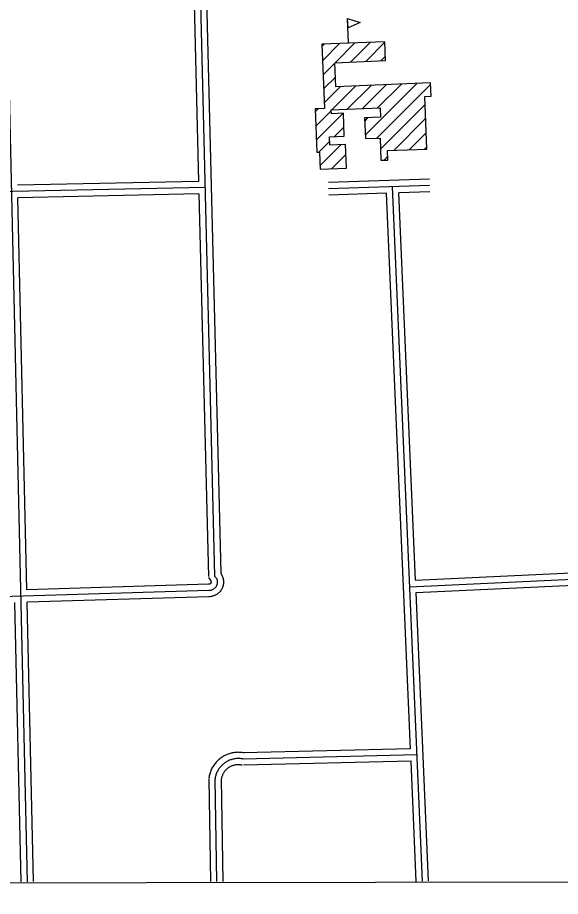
# Model space of a CAD drawing. Extents: x 3313442 to 3351311, y 721974 to 747360.
# Drawn here: x 3339920 to 3341230, y 727351 to 729473 of the extents above; entities that cross this region are included whole.
import ezdxf

# ---------------------------------------------------------------- set-up
doc = ezdxf.new("R2010")
doc.units = 0
for name, color, linetype in [('V-BLDG-OTLN', 7, 'Continuous'), ('V-GRID-FRAM', 7, 'Continuous'), ('V-ROAD-CNTR', 7, 'Continuous')]:
    doc.layers.add(name, color=color, linetype=linetype)

msp = doc.modelspace()

# ---------------------------------------------------------------- linework, layer by layer
at = {"layer": 'V-BLDG-OTLN'}
for p, q in [((3340719, 729410.7), (3340716.5, 729470.6)), ((3340654.4, 729403.7), (3340658.9, 729408.2)), ((3340638.2, 729246), (3340644.5, 729252.3)), ((3340757.8, 729224.2), (3340764.2, 729230.6))]:
    msp.add_line(p, q, dxfattribs=at)
for points in [[(3340716.5, 729470.6), (3340747, 729460.3), (3340717.5, 729447.5)], [(3340806.4, 729414.2), (3340654.2, 729408), (3340660.6, 729253), (3340637.9, 729252.1), (3340642.2, 729147.6), (3340648.4, 729147.9), (3340650.1, 729106.4), (3340713.8, 729109), (3340711.4, 729166.3), (3340673.8, 729164.8), (3340673, 729184.8), (3340708.5, 729186.3), (3340706.3, 729241.7), (3340677.6, 729240.6), (3340677.2, 729249.7), (3340795.3, 729254.5), (3340796.2, 729231.9), (3340757.5, 729230.3), (3340759.5, 729180.4), (3340794.9, 729181.8), (3340797.1, 729128.1), (3340813.6, 729128.7), (3340812.6, 729151.3), (3340907.9, 729155.2), (3340902.7, 729282.3), (3340918.1, 729282.9), (3340916.8, 729314.8), (3340688, 729305.5), (3340685.6, 729363.7), (3340808.3, 729368.7)]]:
    msp.add_lwpolyline(points, close=True, dxfattribs=at)
for points in [[(3340654.5, 729402.4), (3340660.3, 729408.3)], [(3340655.9, 729368.5), (3340697.1, 729409.8)], [(3340686.5, 729363.7), (3340734, 729411.3)], [(3340723.3, 729365.2), (3340770.9, 729412.8)], [(3340760.2, 729366.8), (3340806.5, 729413)], [(3340797.1, 729368.3), (3340807.8, 729379.1)], [(3340657.2, 729334.5), (3340685.7, 729362.9)], [(3340658.6, 729300.6), (3340687, 729329)], [(3340752.3, 729252.8), (3340810, 729310.4)], [(3340759.2, 729189), (3340883.7, 729313.5)], [(3340787.1, 729181.5), (3340917, 729311.4)], [(3340789.1, 729254.3), (3340846.8, 729312)], [(3340660, 729266.6), (3340699.4, 729305.9)], [(3340678.5, 729249.7), (3340736.2, 729307.4)], [(3340715.4, 729251.3), (3340773.1, 729308.9)], [(3340638.2, 729244.8), (3340645.8, 729252.4)], [(3340639.6, 729210.8), (3340677.3, 729248.5)], [(3340796, 729155.1), (3340903.5, 729262.6)], [(3340641, 729176.9), (3340705.9, 729241.7)], [(3340757.8, 729222.9), (3340765.5, 729230.7)], [(3340828.2, 729152), (3340904.9, 729228.6)], [(3340684.8, 729185.3), (3340707.6, 729208.1)], [(3340865.1, 729153.5), (3340906.3, 729194.7)], [(3340647.3, 729147.8), (3340673.4, 729173.9)], [(3340649.7, 729114.9), (3340700.8, 729165.9)], [(3340677.7, 729107.5), (3340712.4, 729142.2)], [(3340902, 729155), (3340907.7, 729160.7)], [(3340804.7, 729128.4), (3340813.2, 729136.9)]]:
    msp.add_lwpolyline(points, dxfattribs=at)
at = {"layer": 'V-GRID-FRAM'}
msp.add_lwpolyline([(3317558.4, 745536.3), (3349037, 745582.1), (3349071.4, 727396.8), (3317576.9, 727351), (3317558.4, 745536.3)], dxfattribs=at)
at = {"layer": 'V-ROAD-CNTR'}
for points in [[(3339943.5, 727386.4), (3339866.9, 730703.2)], [(3340334.9, 729967.5), (3340356.8, 729076.9)], [(3340349.8, 729967.9), (3340395.4, 728124.5)], [(3340364.8, 729968.3), (3340410.2, 728132.2)], [(3340356.8, 729076.9), (3339919.7, 729067.8)], [(3340914.1, 729082.3), (3340670.1, 729074.1)], [(3340372.2, 729062.3), (3338130.8, 729015.5)], [(3340914.6, 729067.3), (3340670.6, 729059.1)], [(3340897.2, 727387.8), (3340824.8, 729064.3)], [(3340357.6, 729047), (3339920.4, 729037.8)], [(3339942.3, 728091.2), (3339920.4, 729037.8)], [(3340357.6, 729047), (3340380.4, 728123.4)], [(3340810.4, 729048.8), (3340671.1, 729044.1)], [(3340868.4, 727707.6), (3340810.4, 729048.8)], [(3340915.1, 729052.3), (3340840.4, 729049.8)], [(3340880.8, 728114.3), (3340840.4, 729049.8)], [(3340866.5, 728098.6), (3342318.2, 728167), (3343541.2, 728221), (3343967.4, 728234.4), (3344000.3, 728228.8), (3344029.4, 728191.6)], [(3340880.8, 728114.3), (3342197.4, 728176.3)], [(3340410.2, 728132.2), (3340414.3, 728122.9), (3340415.1, 728120.8), (3340415.7, 728118.7), (3340416.2, 728116.5), (3340416.5, 728114.4), (3340416.8, 728112.2), (3340416.9, 728109.9), (3340416.8, 728107.7), (3340416.6, 728105.5), (3340416.3, 728103.3), (3340415.8, 728101.2), (3340415.2, 728099), (3340414.5, 728096.9), (3340413.6, 728094.9), (3340412.6, 728092.9), (3340411.5, 728091), (3340410.2, 728089.2), (3340408.9, 728087.4), (3340407.4, 728085.8), (3340405.9, 728084.2), (3340404.2, 728082.7), (3340402.5, 728081.3), (3340400.6, 728080.1), (3340398.7, 728079), (3340396.8, 728077.9), (3340394.7, 728077), (3340392.7, 728076.3), (3340390.5, 728075.7), (3340388.4, 728075.2), (3340386.2, 728074.8), (3340384, 728074.6), (3340381.9, 728074.5), (3340381.3, 728074.5)], [(3340395.4, 728124.5), (3340396.3, 728123.7), (3340397.1, 728122.7), (3340397.9, 728121.7), (3340398.6, 728120.7), (3340399.3, 728119.6), (3340399.9, 728118.4), (3340400.4, 728117.3), (3340400.8, 728116.1), (3340401.2, 728114.9), (3340401.5, 728113.6), (3340401.7, 728112.4), (3340401.8, 728111.1), (3340401.8, 728109.8), (3340401.8, 728108.6), (3340401.7, 728107.3), (3340401.5, 728106.1), (3340401.2, 728104.8), (3340400.9, 728103.6), (3340400.5, 728102.4), (3340400, 728101.2), (3340399.4, 728100.1), (3340398.8, 728099), (3340398.1, 728097.9), (3340397.3, 728096.9), (3340396.4, 728096), (3340395.5, 728095.1), (3340394.6, 728094.2), (3340393.6, 728093.4), (3340392.6, 728092.7), (3340391.5, 728092.1), (3340390.3, 728091.5), (3340389.2, 728091), (3340388, 728090.5), (3340386.8, 728090.2), (3340385.5, 728089.9), (3340384.3, 728089.7), (3340383, 728089.6), (3340381.7, 728089.5), (3340381.4, 728089.5)], [(3340882.1, 728084.3), (3341763, 728125.8)], [(3340380.9, 728104.5), (3339942.3, 728091.2)], [(3340380.5, 728120.6), (3340386, 728112.5), (3340386.2, 728112.3), (3340386.3, 728112), (3340386.5, 728111.7), (3340386.6, 728111.4), (3340386.7, 728111), (3340386.7, 728110.7), (3340386.8, 728110.4), (3340386.8, 728110.1), (3340386.8, 728109.8), (3340386.8, 728109.4), (3340386.8, 728109.1), (3340386.8, 728108.8), (3340386.7, 728108.5), (3340386.6, 728108.1), (3340386.5, 728107.8), (3340386.4, 728107.5), (3340386.2, 728107.2), (3340386, 728107), (3340385.9, 728106.7), (3340385.7, 728106.4), (3340385.5, 728106.2), (3340385.2, 728106), (3340385, 728105.7), (3340384.7, 728105.5), (3340384.5, 728105.4), (3340384.2, 728105.2), (3340383.9, 728105), (3340383.6, 728104.9), (3340383.3, 728104.8), (3340383, 728104.7), (3340382.6, 728104.6), (3340382.3, 728104.6), (3340382, 728104.5), (3340381.5, 728104.5), (3340381.5, 728104.5)], [(3340381.4, 728089.5), (3339035, 728048.6)], [(3340912.2, 727388.4), (3340882.1, 728084.3)], [(3339928.5, 727386), (3339913, 728060.3)], [(3340381.8, 728074.5), (3339942.9, 728061.2)], [(3339958.5, 727386.7), (3339942.9, 728061.2)], [(3340467.3, 727697.3), (3340465, 727697.8), (3340462.3, 727698.2), (3340459.6, 727698.5), (3340457, 727698.7), (3340454.3, 727698.8), (3340451.6, 727698.9), (3340448.9, 727698.8), (3340446.2, 727698.6), (3340443.5, 727698.3), (3340440.9, 727697.9), (3340438.2, 727697.4), (3340435.6, 727696.8), (3340433, 727696.1), (3340430.4, 727695.4), (3340427.9, 727694.5), (3340425.4, 727693.5), (3340422.9, 727692.4), (3340420.5, 727691.3), (3340418.1, 727690), (3340415.7, 727688.7), (3340413.5, 727687.3), (3340411.2, 727685.8), (3340409.1, 727684.2), (3340406.9, 727682.5), (3340404.9, 727680.7), (3340402.9, 727678.9), (3340401, 727677), (3340399.2, 727675), (3340397.4, 727673), (3340395.7, 727670.9), (3340394.1, 727668.7), (3340392.6, 727666.5), (3340391.2, 727664.2), (3340389.8, 727661.9), (3340388.6, 727659.5), (3340387.4, 727657.1), (3340386.3, 727654.6), (3340385.4, 727652.1), (3340384.5, 727649.6), (3340383.7, 727647), (3340383, 727644.4), (3340382.4, 727641.8), (3340381.9, 727639.1), (3340381.5, 727636.6), (3340381.4, 727635.9)], [(3340868.4, 727707.6), (3340464.1, 727697.6)], [(3340464.5, 727682.6), (3340462.4, 727683), (3340460.3, 727683.3), (3340458.1, 727683.6), (3340456, 727683.7), (3340453.9, 727683.8), (3340451.8, 727683.9), (3340449.6, 727683.8), (3340447.5, 727683.6), (3340445.4, 727683.4), (3340443.3, 727683.1), (3340441.2, 727682.7), (3340439.1, 727682.3), (3340437.1, 727681.7), (3340435, 727681.1), (3340433, 727680.4), (3340431, 727679.6), (3340429.1, 727678.8), (3340427.2, 727677.9), (3340425.3, 727676.9), (3340423.4, 727675.8), (3340421.6, 727674.7), (3340419.9, 727673.5), (3340418.2, 727672.2), (3340416.5, 727670.9), (3340414.9, 727669.5), (3340413.3, 727668.1), (3340411.8, 727666.6), (3340410.4, 727665), (3340409, 727663.4), (3340407.6, 727661.8), (3340406.4, 727660), (3340405.2, 727658.3), (3340404, 727656.5), (3340403, 727654.6), (3340402, 727652.8), (3340401.1, 727650.8), (3340400.2, 727648.9), (3340399.4, 727646.9), (3340398.7, 727644.9), (3340398.1, 727642.9), (3340397.6, 727640.8), (3340397.1, 727638.7), (3340396.7, 727636.7), (3340396.4, 727634.5), (3340396.3, 727634.1)], [(3340884, 727693), (3340464.5, 727682.6)], [(3340869.7, 727677.7), (3340464.8, 727667.6)], [(3340882.2, 727387.1), (3340869.7, 727677.7)], [(3340461.6, 727667.9), (3340459.8, 727668.2), (3340458.2, 727668.5), (3340456.7, 727668.6), (3340455.1, 727668.8), (3340453.5, 727668.8), (3340452, 727668.9), (3340450.4, 727668.8), (3340448.8, 727668.7), (3340447.3, 727668.5), (3340445.7, 727668.3), (3340444.2, 727668), (3340442.7, 727667.7), (3340441.2, 727667.3), (3340439.7, 727666.8), (3340438.2, 727666.3), (3340436.7, 727665.7), (3340435.3, 727665.1), (3340433.9, 727664.5), (3340432.5, 727663.7), (3340431.1, 727663), (3340429.8, 727662.1), (3340428.5, 727661.2), (3340427.3, 727660.3), (3340426, 727659.3), (3340424.9, 727658.3), (3340423.7, 727657.3), (3340422.6, 727656.2), (3340421.5, 727655), (3340420.5, 727653.8), (3340419.5, 727652.6), (3340418.6, 727651.4), (3340417.7, 727650.1), (3340416.9, 727648.7), (3340416.1, 727647.4), (3340415.4, 727646), (3340414.7, 727644.6), (3340414.1, 727643.2), (3340413.5, 727641.7), (3340413, 727640.2), (3340412.5, 727638.7), (3340412.1, 727637.2), (3340411.8, 727635.7), (3340411.5, 727634.2), (3340411.2, 727632.5), (3340411.2, 727632.2)], [(3340381.3, 727633.9), (3340385.1, 727386.8)], [(3340396.3, 727634.1), (3340400.1, 727387)], [(3340411.3, 727634.3), (3340415.1, 727387.3)]]:
    msp.add_lwpolyline(points, dxfattribs=at)

doc.saveas('drawing.dxf')
